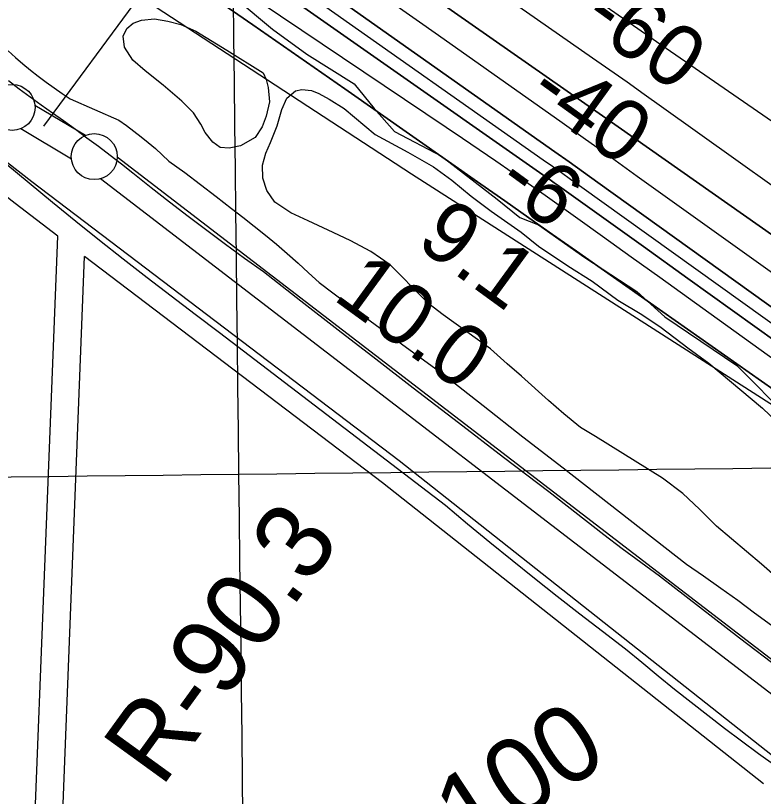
# Model space of a CAD drawing. Extents: x 3677843 to 3715951, y 511991 to 537744.
# Drawn here: x 3702906 to 3703718, y 523355 to 524204 of the extents above; entities that cross this region are included whole.
import ezdxf

# ---------------------------------------------------------------- set-up
doc = ezdxf.new("R2010")
doc.units = 0
for name, color, linetype in [('V-FLOD-BASE', 7, 'Continuous'), ('V-GRID-MAJR', 7, 'Continuous'), ('V-LEVE-TOET', 7, 'Continuous'), ('V-RIVR-EDGE', 7, 'Continuous'), ('V-RIVR-RANG', 7, 'Continuous'), ('V-RIVR-RANG-IDEN', 7, 'Continuous'), ('V-ROAD-CNTR', 7, 'Continuous'), ('V-RRAP-FSHR', 7, 'Continuous'), ('V-SITE-VEGE', 7, 'Continuous'), ('V-SURV-LINE', 7, 'Continuous'), ('V-TOPO-DPTH', 7, 'Continuous'), ('V-TOPO-MAJR', 7, 'Continuous'), ('V-TOPO-MINR', 7, 'Continuous'), ('V-TOPO-WATR', 7, 'Continuous')]:
    doc.layers.add(name, color=color, linetype=linetype)

msp = doc.modelspace()

# ---------------------------------------------------------------- linework, layer by layer
at = {"layer": 'V-FLOD-BASE'}
for points in [[(3703564.572, 523624.429), (3703544.498, 523639.655), (3703524.5500000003, 523655.052), (3703504.736, 523670.615), (3703485.0500000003, 523686.346), (3703435.771, 523723.68700000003), (3703386.648, 523761.237), (3703337.684, 523798.992), (3703296.948, 523830.416), (3703256.2600000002, 523861.908), (3703215.6240000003, 523893.46400000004), (3703175.036, 523925.081), (3703154.382, 523939.884), (3703133.863, 523954.871), (3703113.4820000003, 523970.045), (3703093.235, 523985.403), (3703073.13, 524000.941), (3703053.166, 524016.664), (3703033.345, 524032.56200000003), (3703020.9450000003, 524042.194), (3703008.483, 524051.746), (3702995.9590000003, 524061.218), (3702983.38, 524070.608), (3702970.748, 524079.912), (3702958.065, 524089.13), (3702945.863, 524097.553), (3702933.768, 524106.134), (3702921.779, 524114.871), (3702909.9020000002, 524123.762), (3702898.139, 524132.799)], [(3703735.75, 523493.92), (3703692.036, 523527.222), (3703648.485, 523560.746), (3703605.1040000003, 523594.485), (3703584.776, 523609.37200000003), (3703564.572, 523624.429)]]:
    msp.add_lwpolyline(points, dxfattribs=at)
at = {"layer": 'V-GRID-MAJR'}
for points in [[(3703218.92, 517647.956), (3703148.433, 523705.434), (3703077.91, 529765.996), (3703007.387, 535826.572), (3703007.3510000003, 535829.642)], [(3697869.72816733, 523644.39828183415), (3703148.433, 523705.434), (3708427.129, 523767.243), (3713705.816, 523829.819)]]:
    msp.add_spline(points, degree=3, dxfattribs=at)
at = {"layer": 'V-LEVE-TOET'}
for points in [[(3702897.747, 524165.178), (3702905.73, 524158.11100000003), (3702913.849, 524151.197), (3702922.098, 524144.44200000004), (3702930.4790000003, 524137.848), (3702938.984, 524131.41500000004), (3702947.612, 524125.15), (3702956.359, 524119.053), (3702965.223, 524113.126), (3703018.076, 524089.82800000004)], [(3703018.076, 524089.82800000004), (3703026.2660000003, 524084.063), (3703034.318, 524078.11), (3703042.2320000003, 524071.972), (3703050, 524065.65), (3703057.6180000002, 524059.14900000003), (3703065.083, 524052.473), (3703072.393, 524045.626), (3703089.575, 524032.988), (3703106.619, 524020.166), (3703123.523, 524007.159), (3703140.284, 523993.97000000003), (3703152.703, 523984.58), (3703164.972, 523974.999), (3703177.095, 523965.228), (3703189.063, 523955.273), (3703200.878, 523945.131), (3703212.5330000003, 523934.80700000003), (3703224.029, 523924.305), (3703235.358, 523913.62700000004), (3703280.105, 523880.12700000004), (3703325.063, 523846.913), (3703370.227, 523813.981), (3703413.426, 523779.89400000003), (3703456.812, 523746.047), (3703500.386, 523712.43700000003), (3703634.306, 523607.756), (3703652.99, 523594.8), (3703671.558, 523581.679), (3703690.006, 523568.391), (3703708.336, 523554.94), (3703726.542, 523541.325)], [(3702895.443, 524042.849), (3702920.634, 524021.786), (3702945.963, 524000.89400000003), (3702971.434, 523980.17), (3702997.043, 523959.621), (3703022.79, 523939.24100000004), (3703048.673, 523919.03500000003), (3703074.688, 523899.004), (3703100.841, 523879.14900000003), (3703127.125, 523859.467), (3703372.691, 523671.655), (3703396.628, 523651.56), (3703420.71, 523631.642), (3703444.938, 523611.897), (3703469.307, 523592.326), (3703493.818, 523572.936), (3703518.465, 523553.721), (3703543.254, 523534.685), (3703568.181, 523515.831), (3703585.796, 523501.047), (3703603.539, 523486.42), (3703621.41, 523471.945), (3703639.406, 523457.629), (3703657.529, 523443.471), (3703675.772, 523429.471), (3703694.139, 523415.63300000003), (3703712.626, 523401.954), (3703731.2320000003, 523388.43700000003)]]:
    msp.add_lwpolyline(points, dxfattribs=at)
at = {"layer": 'V-RIVR-EDGE'}
msp.add_lwpolyline([(3703145.431038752, 524222.081710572), (3703184.9707108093, 524188.96597552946), (3703222.12393528, 524161.85940781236), (3703273.671551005, 524129.3143072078), (3703295.2178628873, 524102.8466575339), (3703317.3674665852, 524077.57816935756), (3703368.32960361, 524051.0377828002), (3703428.846437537, 524004.0626647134), (3703453.410692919, 523984.19114549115), (3703473.802376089, 523976.3364764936), (3703524.141923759, 523940.79272993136), (3703580.4817321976, 523904.0334931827), (3703611.0299196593, 523876.34293119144), (3703688.941275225, 523823.3215351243), (3703745.8309361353, 523766.1498332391), (3703779.3614408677, 523730.64765061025), (3703851.2606602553, 523674.03916103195), (3703907.596015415, 523635.4789553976), (3703979.499688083, 523580.6714347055), (3704078.981106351, 523510.7875563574), (3704198.246462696, 523430.0488786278), (3704321.1078191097, 523346.90000249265)], dxfattribs=at)
at = {"layer": 'V-RIVR-RANG'}
msp.add_line((3702936.6821, 524083.4145999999), (3703351.2453, 524647.4513), dxfattribs=at)
at = {"layer": 'V-ROAD-CNTR'}
for points in [[(3703736.4414881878, 523392.4881888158), (3703322.50631606, 523719.7685342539), (3702923.5691139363, 524023.11992754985), (3702347.61326585, 524472.633028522)], [(3702951.600057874, 523964.1180455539), (3702905.261150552, 523999.35397508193), (3702686.7305876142, 524169.90863397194)], [(3702878.643203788, 522836.3373011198), (3702902.036157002, 522891.23619132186), (3702908.024145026, 522914.9381439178), (3702911.7081376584, 522941.22209134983), (3702951.599057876, 523964.11704555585)], [(3702906.243148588, 522824.57732463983), (3702930.550099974, 522881.624210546), (3702937.5080860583, 522909.16615546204), (3702941.626077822, 522938.54809669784), (3702980.7569995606, 523941.9460898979)], [(3703717.8355254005, 523368.9562358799), (3703304.1223528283, 523696.0605816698), (3702980.7569995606, 523941.9460898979)]]:
    msp.add_lwpolyline(points, dxfattribs=at)
at = {"layer": 'V-RRAP-FSHR'}
msp.add_lwpolyline([(3701056.4622498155, 525536.58262885), (3701433.6690341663, 525227.5250925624), (3701785.7284264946, 524951.0020843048), (3702107.905450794, 524750.2366441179), (3702372.494763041, 524658.2118120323), (3702997.044651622, 524253.34269165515), (3703335.867819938, 524031.87401944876), (3703739.1476923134, 523773.37955520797)], dxfattribs=at)
at = {"layer": 'V-SITE-VEGE'}
msp.add_lwpolyline([(3703174.5530000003, 524141.594), (3703178.055, 524134.31700000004), (3703179.997, 524125.341), (3703181.543, 524110.065), (3703177.858, 524094.494), (3703173.6210000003, 524082.636), (3703165.912, 524071.08900000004), (3703150.219, 524062.15400000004), (3703137.963, 524059.653), (3703128.182, 524060.134), (3703120.0700000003, 524066.01), (3703111.87, 524076.678), (3703107.106, 524085.73000000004), (3703099.162, 524097.914), (3703086.446, 524110.661), (3703066.017, 524127.968), (3703046.42, 524143.732), (3703033.233, 524155.186), (3703024.031, 524169.143), (3703022.6180000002, 524181.37), (3703026.761, 524189.748), (3703033.444, 524195.44200000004), (3703042.455, 524198.684), (3703056.637, 524200.043), (3703071.1580000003, 524197.694), (3703085.201, 524193.836), (3703101.548, 524186.65), (3703135.162, 524165.94)], close=True, dxfattribs=at)
msp.add_lwpolyline([(3703733.4930000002, 523592.03500000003), (3703715.852, 523607.743), (3703667.1240000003, 523649.099), (3703648.4560000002, 523667.23000000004), (3703630.415, 523684.257), (3703608.235, 523701.177), (3703535.454, 523746.444), (3703519.1720000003, 523756.24), (3703501.0700000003, 523770.875), (3703484.483, 523785.467), (3703455.373, 523811.71400000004), (3703439.636, 523825.413), (3703421.573, 523841.57), (3703370.325, 523878.42100000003), (3703354.541, 523890.382), (3703337.7970000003, 523907.155), (3703324.6750000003, 523921.001), (3703312.588, 523932.86100000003), (3703291.649, 523947.353), (3703269.3340000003, 523959.27), (3703245.262, 523970.58400000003), (3703223.5530000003, 523980.742), (3703204.632, 523989.304), (3703187.312, 524000.869), (3703178.512, 524013.512), (3703174.307, 524027.119), (3703173.818, 524041.278), (3703177.4280000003, 524054.24), (3703182.747, 524065.85000000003), (3703189.7630000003, 524083.94200000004), (3703195.023, 524101.43), (3703200.5810000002, 524113.905), (3703209.713, 524121.71400000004), (3703216.725, 524123.483), (3703227.139, 524122.332), (3703235.1, 524118.85500000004), (3703246.253, 524112.678), (3703262.525, 524102.663), (3703296.3680000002, 524074.331), (3703331.77, 524055.31700000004), (3703359.633, 524039.331), (3703379.701, 524024.864), (3703400.56, 524007.327), (3703422.328, 523991.289), (3703454.7970000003, 523968.433), (3703473.538, 523953.128), (3703505.612, 523931.809), (3703531.935, 523915.21400000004), (3703559.669, 523894.443), (3703586.025, 523878.936), (3703606.9760000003, 523864.878), (3703635.98, 523842.77), (3703658.815, 523825.833), (3703716.927, 523777.261), (3703757.873, 523737.85500000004)], dxfattribs=at)
at = {"layer": 'V-SURV-LINE'}
for points in [[(3702926.9354603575, 524106.44354128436), (3702981.8614554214, 524073.5410217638)], [(3702966.435064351, 524047.81114439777), (3702911.5080255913, 524080.71428912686)], [(3703016.2722078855, 524050.13119765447), (3703801.5853668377, 523446.8804684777)], [(3703783.3147055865, 523423.0858688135), (3702998.000961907, 524026.3370471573)]]:
    msp.add_lwpolyline(points, dxfattribs=at)
for centre in [(3702902.08409, 524103.84528), (3702991.2863, 524050.41041000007)]:
    msp.add_circle(centre, 25, dxfattribs=at)
at = {"layer": 'V-TOPO-DPTH'}
for points in [[(3706375.2545277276, 522195.5840800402), (3705965.26635231, 522442.632102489), (3705885.2127786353, 522491.33298004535), (3705805.4382709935, 522540.4825483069), (3705726.082362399, 522590.30515262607), (3705647.0055198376, 522640.5764476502), (3705539.0429392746, 522709.8541036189), (3705514.2229232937, 522725.92330544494), (3705489.4911633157, 522742.1260349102), (3705464.8917873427, 522758.5290558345), (3705440.380667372, 522775.065604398), (3705262.0561539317, 522896.42960968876), (3705148.5604123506, 522973.91038681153), (3705035.2132452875, 523051.6072463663), (3704922.088940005, 523129.62822956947), (3704809.1132092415, 523207.8652952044), (3704549.5022454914, 523388.19932676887), (3704532.6981779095, 523399.8908505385), (3704515.9059506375, 523411.5993282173), (3704499.131483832, 523423.33323675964), (3704482.368857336, 523435.08409921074), (3703543.14, 524094.56), (3702700.998849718, 524683.3522105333)], [(3706375.2545277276, 522195.5840800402), (3705965.26635231, 522442.632102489), (3705885.2127786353, 522491.33298004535), (3705805.4382709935, 522540.4825483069), (3705726.082362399, 522590.30515262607), (3705647.0055198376, 522640.5764476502), (3705539.0429392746, 522709.8541036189), (3705514.2229232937, 522725.92330544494), (3705489.4911633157, 522742.1260349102), (3705464.8917873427, 522758.5290558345), (3705440.380667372, 522775.065604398), (3705262.0561539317, 522896.42960968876), (3705148.5604123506, 522973.91038681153), (3705035.2132452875, 523051.6072463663), (3704922.088940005, 523129.62822956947), (3704809.1132092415, 523207.8652952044), (3704549.5022454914, 523388.19932676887), (3704532.6981779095, 523399.8908505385), (3704515.9059506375, 523411.5993282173), (3704499.131483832, 523423.33323675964), (3704482.368857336, 523435.08409921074), (3703543.14, 524094.56), (3702700.998849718, 524683.3522105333)], [(3702660.7725597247, 524676.0932394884), (3703044.9616721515, 524407.705529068), (3703125.1336791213, 524351.5794193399), (3703205.2306120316, 524295.3466026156), (3703285.2149338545, 524238.95372539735), (3703365.124181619, 524182.4541411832), (3703468.6971747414, 524109.06773898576), (3703496.751300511, 524089.16401376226), (3703524.789000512, 524069.2372071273), (3703552.802061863, 524049.2757783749), (3703580.798697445, 524029.29126821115), (3703963.450078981, 523755.79076567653), (3704051.585886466, 523692.9000555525), (3704139.7873399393, 523630.10169976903), (3704228.0872623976, 523567.4418754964)], [(3702660.7725597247, 524676.0932394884), (3703044.9616721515, 524407.705529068), (3703125.1336791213, 524351.5794193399), (3703205.2306120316, 524295.3466026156), (3703285.2149338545, 524238.95372539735), (3703365.124181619, 524182.4541411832), (3703468.6971747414, 524109.06773898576), (3703496.751300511, 524089.16401376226), (3703524.789000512, 524069.2372071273), (3703552.802061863, 524049.2757783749), (3703580.798697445, 524029.29126821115), (3703963.450078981, 523755.79076567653), (3704051.585886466, 523692.9000555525), (3704139.7873399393, 523630.10169976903), (3704228.0872623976, 523567.4418754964)], [(3702863.9505167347, 524498.6327879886), (3702929.4276771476, 524452.5699971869), (3702994.852528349, 524406.4327151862), (3703475.6429353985, 524066.7674478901), (3703491.290881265, 524055.68720682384), (3703506.922788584, 524044.58443629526), (3703522.5306380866, 524033.4478715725), (3703538.1224490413, 524022.2887773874), (3704073.510735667, 523638.23366324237), (3704140.098152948, 523590.4427715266), (3704206.6696927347, 523542.62978468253), (3704273.217416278, 523494.7836551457)], [(3704273.217416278, 523494.7836551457), (3704206.6696927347, 523542.62978468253), (3704140.098152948, 523590.4427715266), (3704073.510735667, 523638.23366324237), (3703538.1224490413, 524022.2887773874), (3703522.5306380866, 524033.4478715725), (3703506.922788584, 524044.58443629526), (3703491.290881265, 524055.68720682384), (3703475.6429353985, 524066.7674478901), (3702994.852528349, 524406.4327151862), (3702929.4276771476, 524452.5699971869), (3702863.9505167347, 524498.6327879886)], [(3704418.399357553, 523353.08955136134), (3703781.0378353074, 523813.43204509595), (3703732.7020379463, 523848.30173739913), (3703684.3400737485, 523883.13505690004), (3703635.9388592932, 523917.9138171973), (3703587.5114779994, 523952.65620469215), (3703499.1468112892, 524015.9746459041), (3703494.877488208, 524019.0239732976), (3703490.601965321, 524022.0645544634), (3703486.3171427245, 524025.0920162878), (3703482.026120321, 524028.1107318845), (3703114.897522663, 524285.5438962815), (3703026.2838340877, 524347.2184724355), (3702937.3854540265, 524408.4767891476), (3702848.060036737, 524469.1107166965)], [(3702848.060036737, 524469.1107166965), (3702937.3854540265, 524408.4767891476), (3703026.2838340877, 524347.2184724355), (3703114.897522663, 524285.5438962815), (3703482.026120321, 524028.1107318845), (3703486.3171427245, 524025.0920162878), (3703490.601965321, 524022.0645544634), (3703494.877488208, 524019.0239732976), (3703499.1468112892, 524015.9746459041), (3703587.5114779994, 523952.65620469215), (3703635.9388592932, 523917.9138171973), (3703684.3400737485, 523883.13505690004), (3703732.7020379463, 523848.30173739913), (3703781.0378353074, 523813.43204509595), (3704418.399357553, 523353.08955136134)], [(3704253.5469688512, 523427.1083155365), (3704162.7274599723, 523491.4474645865), (3704071.8547543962, 523555.71129124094), (3703980.9022537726, 523619.86213430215), (3703889.896556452, 523683.9376549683), (3703515.039969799, 523947.51937543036), (3703489.046704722, 523965.7880286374), (3703463.048048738, 523984.04900304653), (3703437.0413063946, 524002.2984592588), (3703411.029173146, 524020.54023667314), (3703263.4757159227, 524123.9677159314), (3703163.5156796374, 524193.67490340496), (3703063.33281375, 524263.0586810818), (3702962.815703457, 524331.9573440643), (3702862.075763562, 524400.5325972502)]]:
    msp.add_lwpolyline(points, dxfattribs=at)
at = {"layer": 'V-TOPO-MAJR'}
msp.add_lwpolyline([(3702881.3689934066, 524613.9723965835), (3702954.444596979, 524561.8845442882), (3703027.761821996, 524510.1373442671), (3703101.2401279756, 524458.6172457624), (3703532.472064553, 524157.7487398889), (3703551.201671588, 524144.6376598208), (3703569.9038456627, 524131.4876931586), (3703588.564870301, 524118.27939660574), (3703607.1984619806, 524105.0322134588), (3704419.5351864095, 523525.6062156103)], dxfattribs=at)
at = {"layer": 'V-TOPO-MINR'}
for points in [[(3702707.112973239, 524798.1812433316), (3703601.8200000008, 524175.53), (3704553.759843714, 523518.59209344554), (3704566.6530224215, 523509.712143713), (3704579.5571776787, 523500.84820556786), (3704592.477797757, 523492.00828480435), (3704605.409394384, 523483.1843756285), (3704754.2663015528, 523381.8142394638), (3704841.685512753, 523322.3925194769), (3704929.1726281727, 523263.071130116), (3705016.76159992, 523203.90023669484), (3705104.4184758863, 523144.8296738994), (3705508.1926683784, 522873.23713389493), (3705533.2571324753, 522856.28030483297), (3705558.2605354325, 522839.2344224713), (3705583.1723466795, 522822.0549601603), (3705608.0230967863, 522804.7864445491), (3705724.108707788, 522723.6582843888), (3705806.867595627, 522665.6330982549), (3705889.5079941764, 522607.4401876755), (3705971.970658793, 522548.99569042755), (3706054.31483412, 522490.38346873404)], [(3702700.998849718, 524683.3522105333), (3703543.14, 524094.56), (3704482.368857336, 523435.08409921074), (3704499.131483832, 523423.33323675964), (3704515.9059506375, 523411.5993282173), (3704532.6981779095, 523399.8908505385), (3704549.5022454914, 523388.19932676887), (3704809.1132092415, 523207.8652952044), (3704922.088940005, 523129.62822956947), (3705035.2132452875, 523051.6072463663), (3705148.5604123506, 522973.91038681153), (3705262.0561539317, 522896.42960968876), (3705440.380667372, 522775.065604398), (3705464.8917873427, 522758.5290558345), (3705489.4911633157, 522742.1260349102), (3705514.2229232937, 522725.92330544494), (3705539.0429392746, 522709.8541036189), (3705647.0055198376, 522640.5764476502), (3705726.082362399, 522590.30515262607), (3705805.4382709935, 522540.4825483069), (3705885.2127786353, 522491.33298004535), (3705965.26635231, 522442.632102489), (3706375.2545277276, 522195.5840800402)], [(3702660.7725597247, 524676.0932394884), (3703044.9616721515, 524407.705529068), (3703125.1336791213, 524351.5794193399), (3703205.2306120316, 524295.3466026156), (3703285.2149338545, 524238.95372539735), (3703365.124181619, 524182.4541411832), (3703468.6971747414, 524109.06773898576), (3703496.751300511, 524089.16401376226), (3703524.789000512, 524069.2372071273), (3703552.802061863, 524049.2757783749), (3703580.798697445, 524029.29126821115), (3703963.450078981, 523755.79076567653), (3704051.585886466, 523692.9000555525), (3704139.7873399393, 523630.10169976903), (3704228.0872623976, 523567.4418754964)], [(3702610.2473503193, 524595.5667173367), (3703373.2914846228, 524082.53468956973), (3703391.3169993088, 524070.3583221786), (3703409.3069903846, 524058.12993699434), (3703427.243696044, 524045.8235251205), (3703445.144878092, 524033.4650954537), (3703462.9897770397, 524021.0256281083), (3703480.79515906, 524008.53013348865), (3703498.5412656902, 523995.95059795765), (3703516.247855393, 523983.31503515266), (3703543.1445298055, 523964.0252324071), (3703574.2631273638, 523941.6934368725), (3703605.3728047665, 523919.34922971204), (3703636.469101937, 523896.98640511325), (3703667.556478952, 523874.6111688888), (3704396.712483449, 523349.4675188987)], [(3702741.219710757, 524566.5888102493), (3703478.9162948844, 524046.8886079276), (3703488.7305802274, 524039.9566203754), (3703498.5335531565, 524033.00871303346), (3703508.3195574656, 524026.036926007), (3703518.094249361, 524019.04921919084), (3703719.910736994, 523874.4030870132), (3703830.550996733, 523795.03281277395), (3703941.1456678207, 523715.59912353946), (3704051.6719559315, 523636.07031181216), (3704162.1526553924, 523556.4780850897), (3704439.445258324, 523356.5303950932)], [(3702863.9505167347, 524498.6327879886), (3702929.4276771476, 524452.5699971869), (3702994.852528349, 524406.4327151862), (3703475.6429353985, 524066.7674478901), (3703491.290881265, 524055.68720682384), (3703506.922788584, 524044.58443629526), (3703522.5306380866, 524033.4478715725), (3703538.1224490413, 524022.2887773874), (3704073.510735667, 523638.23366324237), (3704140.098152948, 523590.4427715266), (3704206.6696927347, 523542.62978468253), (3704273.217416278, 523494.7836551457)], [(3702848.060036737, 524469.1107166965), (3702937.3854540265, 524408.4767891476), (3703026.2838340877, 524347.2184724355), (3703114.897522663, 524285.5438962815), (3703482.026120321, 524028.1107318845), (3703486.3171427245, 524025.0920162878), (3703490.601965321, 524022.0645544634), (3703494.877488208, 524019.0239732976), (3703499.1468112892, 524015.9746459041), (3703587.5114779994, 523952.65620469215), (3703635.9388592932, 523917.9138171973), (3703684.3400737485, 523883.13505690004), (3703732.7020379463, 523848.30173739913), (3703781.0378353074, 523813.43204509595), (3704418.399357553, 523353.08955136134)]]:
    msp.add_lwpolyline(points, dxfattribs=at)
at = {"layer": 'V-TOPO-WATR'}
msp.add_lwpolyline([(3702862.075763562, 524400.5325972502), (3702962.815703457, 524331.9573440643), (3703063.33281375, 524263.0586810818), (3703163.5156796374, 524193.67490340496), (3703263.4757159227, 524123.9677159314), (3703411.029173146, 524020.54023667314), (3703437.0413063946, 524002.2984592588), (3703463.048048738, 523984.04900304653), (3703489.046704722, 523965.7880286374), (3703515.039969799, 523947.51937543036), (3703889.896556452, 523683.9376549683), (3703980.9022537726, 523619.86213430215), (3704071.8547543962, 523555.71129124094), (3704162.7274599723, 523491.4474645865), (3704253.5469688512, 523427.1083155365)], dxfattribs=at)

# ---------------------------------------------------------------- texts
at = {"layer": 'V-RIVR-RANG'}
for s, height, rotation, p in [('-60', 67.00000000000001, 324.2093888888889, (3703518.0391766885, 524194.63959098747)), ('-40', 67.00000000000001, 324.2093888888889, (3703459.3561766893, 524113.66859098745)), ('-6', 66.99999999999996, 323.92832571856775, (3703424.8604102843, 524015.5570311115)), ('9.1', 66.99999999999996, 323.92832571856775, (3703338.88678643, 523954.46603759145)), ('10.0', 66.99999999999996, 323.92832571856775, (3703249.075418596, 523896.1706699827))]:
    msp.add_text(s, height=height, rotation=rotation, dxfattribs=at).set_placement(p)
at = {"layer": 'V-RIVR-RANG-IDEN'}
for s, height, rotation, p in [('R-90.3', 82.999998, 54.067707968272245, (3703064.126, 523363.781)), ('U-100', 82.99999999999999, 33.420280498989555, (3703300.008409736, 523227.58518497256))]:
    msp.add_text(s, height=height, rotation=rotation, dxfattribs=at).set_placement(p)

doc.saveas('drawing.dxf')
